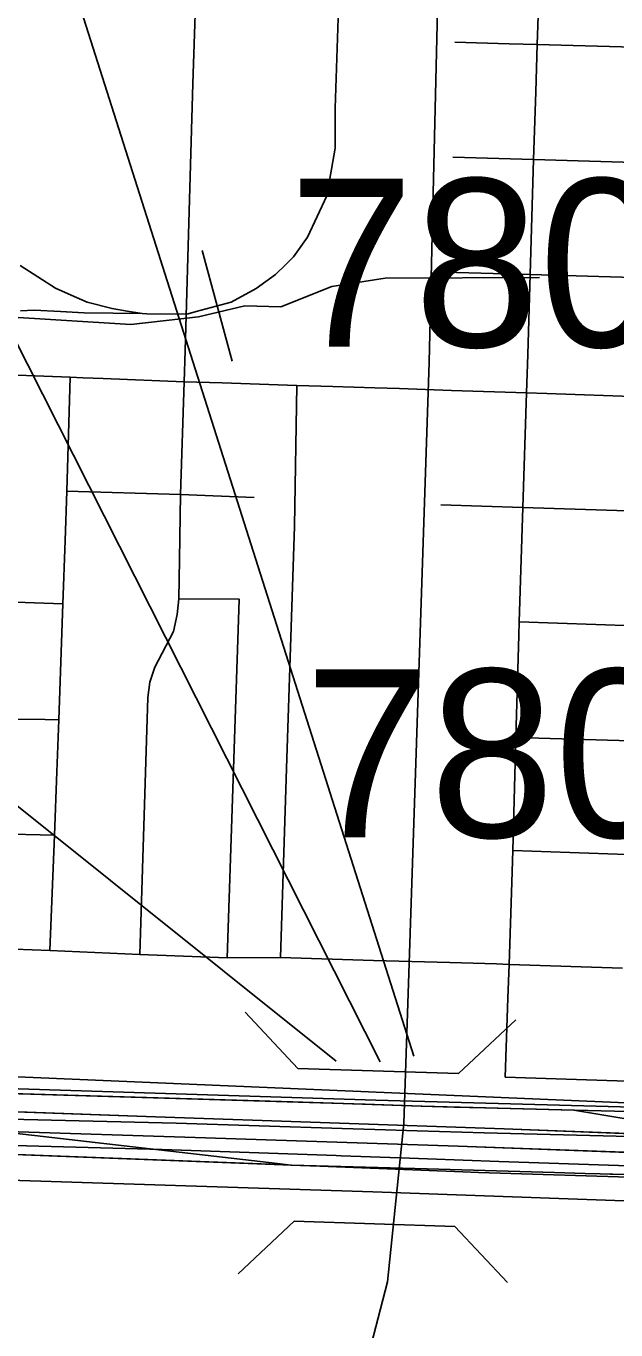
# Model space of a CAD drawing. Extents: x -132.8 to -73.3, y -60 to -26.
# Drawn here: x -123.38 to -122.994, y -51.389 to -50.536 of the extents above; entities that cross this region are included whole.
import ezdxf

# ---------------------------------------------------------------- set-up
doc = ezdxf.new("R2010")
doc.units = 0
for name, color, linetype in [('tdCoCityStreetMajor', 7, 'Continuous'), ('tdCoCityStreetMinor', 7, 'Continuous'), ('tdCoDivCarto', 7, 'Continuous'), ('tdCoHydroRiver', 7, 'Continuous'), ('tdCoInt', 7, 'Continuous'), ('tdCoIntCL', 7, 'Continuous'), ('tdCoIntRte', 7, 'Continuous'), ('tdCoPrimary', 7, 'Continuous'), ('tdCoRRCL', 7, 'Continuous'), ('tdCoSectLine', 7, 'Continuous'), ('tdCoStrucDivPri', 7, 'Continuous'), ('tdCoStrucPriMaintName', 7, 'Continuous')]:
    doc.layers.add(name, color=color, linetype=linetype)

msp = doc.modelspace()

# ---------------------------------------------------------------- linework, layer by layer
at = {"layer": 'tdCoCityStreetMajor'}
for points in [[(-123.27692, -50.76872), (-123.2763, -50.74839), (-123.27112, -50.57354), (-123.26544, -50.40486), (-123.26068, -50.26404)], [(-123.89428, -50.77269), (-123.88151, -50.76257), (-123.87426, -50.75683), (-123.86702, -50.75282), (-123.85886, -50.7499), (-123.85434, -50.74947), (-123.83489, -50.74915), (-123.8291, -50.74905), (-123.79448, -50.74975), (-123.78725, -50.75011), (-123.74818, -50.75158), (-123.70135, -50.75295), (-123.5014, -50.75976), (-123.48339, -50.76049), (-123.42625, -50.76281), (-123.40908, -50.7635), (-123.35145, -50.76584), (-123.34294, -50.76618), (-123.32992, -50.76671), (-123.27692, -50.76872)], [(-123.27692, -50.76872), (-123.25193, -50.76954), (-123.20307, -50.77114), (-123.17957, -50.77191), (-123.15209, -50.77282), (-123.13605, -50.7732), (-123.10182, -50.77443), (-123.0528, -50.77608), (-123.03961, -50.77651), (-122.9777, -50.77854)]]:
    msp.add_lwpolyline(points, dxfattribs=at)
at = {"layer": 'tdCoCityStreetMinor'}
for p, q in [((-123.04581, -50.54803), (-123.04339, -50.47335)), ((-123.04581, -50.54803), (-122.97078, -50.55021)), ((-123.10095, -50.62172), (-123.04815, -50.62332)), ((-123.05042, -50.69859), (-123.04815, -50.62332)), ((-123.04815, -50.62332), (-122.97307, -50.62559)), ((-123.10662, -50.69694), (-123.05042, -50.69859)), ((-123.05042, -50.69859), (-122.97534, -50.7008)), ((-123.3538, -50.84026), (-123.35145, -50.76584)), ((-123.27919, -50.84251), (-123.27692, -50.76872)), ((-123.3538, -50.84026), (-123.27919, -50.84251)), ((-123.27919, -50.84251), (-123.23107, -50.84457)), ((-123.10895, -50.84932), (-123.05522, -50.85106)), ((-123.05763, -50.92598), (-123.05522, -50.85106)), ((-123.05522, -50.85106), (-122.97998, -50.85351)), ((-123.43137, -50.91159), (-123.3563, -50.91412)), ((-123.35902, -50.98997), (-123.3563, -50.91412)), ((-123.05763, -50.92598), (-122.98226, -50.92853)), ((-123.06178, -51.07557), (-123.05975, -51.00159)), ((-123.05975, -51.00159), (-122.98472, -51.00372)), ((-123.43604, -51.06354), (-123.36186, -51.06556)), ((-123.36479, -51.14094), (-123.36186, -51.06556)), ((-123.06178, -51.07557), (-122.98723, -51.07807)), ((-123.43824, -51.13838), (-123.36479, -51.14094)), ((-123.36479, -51.14094), (-123.30593, -51.1436)), ((-123.30593, -51.1436), (-123.24877, -51.14573)), ((-123.24877, -51.14573), (-123.21375, -51.14567)), ((-123.0642, -51.15008), (-122.99006, -51.15253))]:
    msp.add_line(p, q, dxfattribs=at)
for points in [[(-123.09967, -50.54651), (-123.06416, -50.54749), (-123.04581, -50.54803)], [(-123.04815, -50.62332), (-123.04681, -50.57895), (-123.04581, -50.54803)], [(-123.05522, -50.85106), (-123.0528, -50.77608), (-123.05199, -50.75084), (-123.05042, -50.69859)], [(-123.21375, -51.14567), (-123.20996, -51.02187), (-123.20478, -50.8633), (-123.20307, -50.77114)], [(-123.3563, -50.91412), (-123.35482, -50.87271), (-123.3538, -50.84026)], [(-123.28036, -50.91081), (-123.27991, -50.88499), (-123.27919, -50.84251)], [(-123.30593, -51.1436), (-123.30068, -50.97551), (-123.29926, -50.9653), (-123.29614, -50.95565), (-123.28394, -50.93211), (-123.28153, -50.92118), (-123.28036, -50.91081)], [(-123.24877, -51.14573), (-123.24098, -50.91142), (-123.24097, -50.91129), (-123.24096, -50.91097), (-123.28036, -50.91081)], [(-123.05975, -51.00159), (-123.05791, -50.93456), (-123.05763, -50.92598)], [(-123.43379, -50.98962), (-123.42264, -50.98976), (-123.38935, -50.98951), (-123.36789, -50.98976), (-123.35902, -50.98997)], [(-123.36186, -51.06556), (-123.36024, -51.02412), (-123.35902, -50.98997)], [(-123.0642, -51.15008), (-123.06235, -51.09633), (-123.06178, -51.07557)], [(-123.21375, -51.14567), (-123.15289, -51.14745), (-123.10296, -51.14891), (-123.07246, -51.1498), (-123.0642, -51.15008)], [(-122.91578, -51.22903), (-122.99345, -51.2262), (-123.06674, -51.22389), (-123.06496, -51.17219), (-123.0642, -51.15008)]]:
    msp.add_lwpolyline(points, dxfattribs=at)
at = {"layer": 'tdCoDivCarto'}
for p, q in [((-123.17271, -51.24114), (-123.45641, -51.23259)), ((-123.29574, -51.24976), (-123.51196, -51.24207)), ((-123.12133, -51.24292), (-123.17271, -51.24114)), ((-123.07967, -51.24401), (-123.12133, -51.24292)), ((-123.0214, -51.24554), (-123.07967, -51.24401)), ((-123.0214, -51.24554), (-123.07967, -51.24401)), ((-123.06748, -51.25765), (-123.29574, -51.24976)), ((-122.99516, -51.24622), (-123.0214, -51.24554)), ((-122.84202, -51.2508), (-122.99516, -51.24622)), ((-123.39897, -51.25921), (-123.26292, -51.26355)), ((-122.91164, -51.26378), (-123.06748, -51.25765)), ((-123.56317, -51.26782), (-123.20663, -51.28147)), ((-123.56317, -51.26782), (-123.20663, -51.28147)), ((-123.26292, -51.26355), (-123.09757, -51.26912)), ((-123.09757, -51.26912), (-122.94037, -51.27483)), ((-123.11788, -51.28396), (-123.03443, -51.2863)), ((-123.11788, -51.28396), (-123.03443, -51.2863)), ((-123.03443, -51.2863), (-123.01445, -51.28686)), ((-123.03443, -51.2863), (-123.01445, -51.28686)), ((-123.00451, -51.28714), (-122.99827, -51.28732)), ((-123.00451, -51.28714), (-122.99827, -51.28732))]:
    msp.add_line(p, q, dxfattribs=at)
for points in [[(-122.91164, -51.26378), (-123.06748, -51.25765), (-123.29574, -51.24976), (-123.51196, -51.24207), (-123.87734, -51.22905), (-124.0182, -51.22431), (-124.17465, -51.21721), (-124.24902, -51.21188), (-124.4235, -51.19908), (-124.63621, -51.18502)], [(-122.91164, -51.26378), (-123.06748, -51.25765), (-123.29574, -51.24976), (-123.51196, -51.24207), (-123.87734, -51.22905), (-124.0182, -51.22431), (-124.17465, -51.21721), (-124.24902, -51.21188), (-124.4235, -51.19908), (-124.63621, -51.18502)], [(-122.91164, -51.26378), (-123.06748, -51.25765), (-123.29574, -51.24976), (-123.51196, -51.24207), (-123.87734, -51.22905), (-124.0182, -51.22431), (-124.17465, -51.21721), (-124.24902, -51.21188), (-124.4235, -51.19908), (-124.55966, -51.19008), (-124.63621, -51.18502)], [(-123.2058, -51.24014), (-123.45641, -51.23259), (-123.58159, -51.22868)], [(-123.07967, -51.24401), (-123.12133, -51.24292), (-123.17271, -51.24114), (-123.45641, -51.23259), (-123.58159, -51.22868)], [(-123.07967, -51.24401), (-123.12133, -51.24292), (-123.17271, -51.24114), (-123.45641, -51.23259), (-123.58159, -51.22868)], [(-123.07967, -51.24401), (-123.12133, -51.24292), (-123.17271, -51.24114), (-123.2058, -51.24014)], [(-123.0214, -51.24554), (-123.07967, -51.24401)], [(-123.0214, -51.24554), (-123.07967, -51.24401)], [(-122.84202, -51.2508), (-122.99516, -51.24622), (-123.0214, -51.24554)], [(-122.84202, -51.2508), (-122.99516, -51.24622), (-123.0214, -51.24554)], [(-122.84202, -51.2508), (-122.99516, -51.24622), (-123.0214, -51.24554)], [(-123.39897, -51.25921), (-123.26292, -51.26355), (-123.09757, -51.26912), (-122.94037, -51.27483), (-122.72028, -51.28224), (-122.47451, -51.28556), (-122.39772, -51.28626), (-122.27963, -51.28847), (-122.22004, -51.29045), (-122.10315, -51.29896), (-121.86039, -51.32221), (-121.78135, -51.32981), (-121.68181, -51.33886), (-121.59287, -51.34667), (-121.55499, -51.34707), (-121.52639, -51.34628), (-121.49525, -51.34234), (-121.44945, -51.33188), (-121.39103, -51.31221), (-121.35615, -51.29651), (-121.31914, -51.27631), (-121.29286, -51.25933)], [(-123.39897, -51.25921), (-123.26292, -51.26355), (-123.09757, -51.26912), (-122.94037, -51.27483), (-122.72028, -51.28224), (-122.47451, -51.28556), (-122.39772, -51.28626), (-122.27963, -51.28847), (-122.22004, -51.29045), (-122.10315, -51.29896), (-121.86039, -51.32221), (-121.78135, -51.32981), (-121.68181, -51.33886), (-121.59287, -51.34667), (-121.55499, -51.34707), (-121.52639, -51.34628), (-121.49525, -51.34234), (-121.44945, -51.33188), (-121.39103, -51.31221), (-121.35615, -51.29651), (-121.31914, -51.27631), (-121.29286, -51.25933)], [(-123.39897, -51.25921), (-123.26292, -51.26355), (-123.09757, -51.26912), (-122.94037, -51.27483), (-122.72028, -51.28224), (-122.47451, -51.28556), (-122.39772, -51.28626), (-122.27963, -51.28847), (-122.22004, -51.29045), (-122.10315, -51.29896), (-121.86039, -51.32221), (-121.78135, -51.32981), (-121.68181, -51.33886), (-121.66778, -51.34009)], [(-123.56317, -51.26782), (-123.20663, -51.28147)], [(-123.56317, -51.26782), (-123.20663, -51.28147)], [(-123.11788, -51.28396), (-123.03443, -51.2863)], [(-123.03443, -51.2863), (-123.01445, -51.28686)], [(-123.00451, -51.28714), (-122.99827, -51.28732)]]:
    msp.add_lwpolyline(points, dxfattribs=at)
at = {"layer": 'tdCoHydroRiver'}
msp.add_lwpolyline([(-123.10541, -50.10624), (-123.105, -50.26719), (-123.11655, -50.75598), (-123.13309, -51.25412), (-123.14376, -51.35796), (-123.15608, -51.40496)], dxfattribs=at)
at = {"layer": 'tdCoInt'}
for points in [[(-123.8385, -51.21631), (-123.68833, -51.22184), (-123.15153, -51.23906), (-122.21458, -51.2644), (-122.17559, -51.26438), (-122.06141, -51.25416), (-121.99415, -51.25785), (-121.95507, -51.27202), (-121.90603, -51.29767), (-121.8508, -51.34944), (-121.82655, -51.3861), (-121.76635, -51.51335), (-121.68552, -51.69121), (-121.63423, -51.80331), (-121.56808, -51.95394), (-121.5218, -52.02837), (-121.49112, -52.07091)], [(-123.84068, -51.27627), (-123.69043, -51.28181), (-123.15351, -51.29902), (-122.23972, -51.33173), (-122.18233, -51.34351), (-122.1421, -51.35444), (-122.09347, -51.37726), (-122.03571, -51.41458), (-121.99346, -51.44928), (-121.92768, -51.52185), (-121.86587, -51.5995), (-121.75416, -51.762), (-121.70832, -51.8346), (-121.61939, -51.98505), (-121.57167, -52.0618), (-121.53393, -52.11412)]]:
    msp.add_lwpolyline(points, dxfattribs=at)
at = {"layer": 'tdCoIntCL'}
msp.add_lwpolyline([(-123.69016, -51.24141), (-123.64541, -51.24285), (-123.56908, -51.24555), (-123.45474, -51.24953), (-123.4182, -51.2508), (-123.28209, -51.25395), (-123.1734, -51.25755), (-123.15211, -51.25825), (-123.1244, -51.25897), (-123.08048, -51.26034), (-122.98548, -51.26272), (-122.97116, -51.26373)], dxfattribs=at)
at = {"layer": 'tdCoIntRte'}
for points in [[(-122.91202, -51.26378), (-122.91999, -51.26246), (-123.02178, -51.24554), (-123.08005, -51.24401), (-123.12171, -51.24292), (-123.17309, -51.24114), (-123.45679, -51.23259), (-123.58197, -51.22868), (-123.64684, -51.22625), (-123.86683, -51.21801), (-123.88766, -51.21714), (-123.89785, -51.21671), (-124.12385, -51.20722), (-124.14338, -51.20584), (-124.18726, -51.20272), (-124.37788, -51.18814), (-124.43974, -51.18372), (-124.4675, -51.18174), (-124.55627, -51.17303), (-124.55627, -51.17303), (-124.55642, -51.17301)], [(-124.81252, -51.22532), (-124.77515, -51.23863), (-124.74013, -51.24815), (-124.69044, -51.25163), (-124.66285, -51.25378), (-124.63815, -51.2512), (-124.61258, -51.24832), (-124.58173, -51.24394), (-124.45413, -51.23543), (-124.45394, -51.23542), (-124.26374, -51.24231), (-124.25994, -51.24244), (-124.11815, -51.24724), (-123.98176, -51.25194), (-123.91813, -51.25425), (-123.56355, -51.26782), (-123.20921, -51.28138), (-123.20701, -51.28147)], [(-124.28781, -51.22237), (-124.25456, -51.22469), (-124.23108, -51.22581), (-124.11721, -51.23124), (-123.96096, -51.23869), (-123.6436, -51.25028), (-123.62461, -51.25098), (-123.56765, -51.25306), (-123.39982, -51.25919), (-123.21577, -51.28046), (-123.20701, -51.28147)], [(-122.41887, -51.27074), (-122.46761, -51.26999), (-122.47045, -51.26994), (-122.59261, -51.26738), (-122.65846, -51.266), (-122.74361, -51.26525), (-122.89259, -51.26395), (-122.91202, -51.26378), (-122.91999, -51.26246), (-122.92205, -51.26212), (-123.02178, -51.24554), (-123.08005, -51.24401), (-123.10012, -51.24348), (-123.12171, -51.24292), (-123.15837, -51.24165), (-123.17309, -51.24114), (-123.45679, -51.23259)], [(-123.40455, -51.26808), (-123.29135, -51.27128), (-123.17742, -51.27523), (-123.17419, -51.27535), (-123.12951, -51.277), (-123.1176, -51.27745), (-123.07089, -51.27918), (-122.98611, -51.28196), (-122.97323, -51.28238), (-122.92227, -51.28463), (-122.89506, -51.28583), (-122.86903, -51.28666), (-122.80817, -51.28858), (-122.77003, -51.28978), (-122.58631, -51.29619), (-122.5175, -51.29767), (-122.50828, -51.298), (-122.47488, -51.29917), (-122.47106, -51.2993), (-122.46128, -51.29964), (-122.4535, -51.30005), (-122.45038, -51.30021), (-122.43709, -51.30091), (-122.40497, -51.30258)], [(-123.20701, -51.28147), (-123.18801, -51.28219), (-123.09447, -51.28582), (-123.08418, -51.28622), (-122.9714, -51.28987), (-122.86634, -51.29261), (-122.80817, -51.28858), (-122.77003, -51.28978), (-122.58631, -51.29619), (-122.5175, -51.29767), (-122.47488, -51.29917), (-122.47106, -51.2993), (-122.46128, -51.29964), (-122.4535, -51.30005), (-122.45038, -51.30021), (-122.43709, -51.30091), (-122.42519, -51.30153), (-122.40497, -51.30258)]]:
    msp.add_lwpolyline(points, dxfattribs=at)
at = {"layer": 'tdCoPrimary'}
for p, q in [((-123.0214, -51.24554), (-123.07967, -51.24401)), ((-123.0214, -51.24554), (-123.07967, -51.24401)), ((-123.56317, -51.26782), (-123.20663, -51.28147)), ((-123.56317, -51.26782), (-123.20663, -51.28147)), ((-123.20663, -51.28147), (-123.11788, -51.28396)), ((-123.20663, -51.28147), (-123.11788, -51.28396)), ((-123.11788, -51.28396), (-123.03443, -51.2863)), ((-123.11788, -51.28396), (-123.03443, -51.2863)), ((-123.03443, -51.2863), (-123.01445, -51.28686)), ((-123.03443, -51.2863), (-123.01445, -51.28686)), ((-123.01445, -51.28686), (-123.00451, -51.28714)), ((-123.01445, -51.28686), (-123.00451, -51.28714)), ((-123.00451, -51.28714), (-122.99827, -51.28732)), ((-123.00451, -51.28714), (-122.99827, -51.28732))]:
    msp.add_line(p, q, dxfattribs=at)
for points in [[(-122.91164, -51.26378), (-123.06748, -51.25765), (-123.29574, -51.24976), (-123.51196, -51.24207), (-123.87734, -51.22905), (-124.0182, -51.22431), (-124.17465, -51.21721), (-124.24902, -51.21188), (-124.4235, -51.19908), (-124.55966, -51.19008), (-124.63621, -51.18502)], [(-122.91164, -51.26378), (-123.06748, -51.25765), (-123.29574, -51.24976), (-123.51196, -51.24207), (-123.87734, -51.22905), (-124.0182, -51.22431), (-124.17465, -51.21721), (-124.24902, -51.21188), (-124.4235, -51.19908), (-124.55966, -51.19008), (-124.63621, -51.18502)], [(-122.40053, -51.27102), (-122.47007, -51.26994), (-122.65808, -51.266), (-122.74323, -51.26525), (-122.91164, -51.26378), (-123.06748, -51.25765), (-123.29574, -51.24976), (-123.51196, -51.24207), (-123.87734, -51.22905), (-124.0182, -51.22431), (-124.17465, -51.21721), (-124.24902, -51.21188), (-124.4235, -51.19908), (-124.55966, -51.19008)], [(-122.39107, -51.2515), (-122.4745, -51.25189), (-122.62069, -51.25544), (-122.68245, -51.25415), (-122.84202, -51.2508), (-122.99516, -51.24622), (-123.0214, -51.24554), (-123.07967, -51.24401), (-123.12133, -51.24292), (-123.17271, -51.24114), (-123.45641, -51.23259), (-123.58159, -51.22868), (-123.64646, -51.22625), (-123.86646, -51.21801), (-123.88728, -51.21714), (-123.89747, -51.21671), (-124.12347, -51.20722), (-124.14301, -51.20584), (-124.18688, -51.20272), (-124.30555, -51.19364)], [(-124.49176, -51.2109), (-124.45933, -51.21291), (-124.45419, -51.21323), (-124.39844, -51.21663), (-124.38958, -51.21717), (-124.29635, -51.22173), (-124.28743, -51.22237), (-124.25418, -51.22469), (-124.2307, -51.22581), (-124.11683, -51.23124), (-123.96058, -51.23869), (-123.64322, -51.25028), (-123.62423, -51.25098), (-123.56727, -51.25306), (-123.39944, -51.25919), (-123.39897, -51.25921), (-123.26292, -51.26355), (-123.09757, -51.26912), (-122.94037, -51.27483), (-122.72028, -51.28224), (-122.47451, -51.28556), (-122.39772, -51.28626)], [(-123.07967, -51.24401), (-123.12133, -51.24292), (-123.17271, -51.24114), (-123.45641, -51.23259), (-123.58159, -51.22868)], [(-123.07967, -51.24401), (-123.12133, -51.24292), (-123.17271, -51.24114), (-123.45641, -51.23259), (-123.58159, -51.22868)], [(-122.84202, -51.2508), (-122.99516, -51.24622), (-123.0214, -51.24554)], [(-122.84202, -51.2508), (-122.99516, -51.24622), (-123.0214, -51.24554)], [(-123.39897, -51.25921), (-123.26292, -51.26355), (-123.09757, -51.26912), (-122.94037, -51.27483), (-122.72028, -51.28224), (-122.47451, -51.28556), (-122.39772, -51.28626), (-122.27963, -51.28847), (-122.22004, -51.29045), (-122.10315, -51.29896), (-121.86039, -51.32221), (-121.78135, -51.32981), (-121.68181, -51.33886), (-121.66778, -51.34009)], [(-123.39897, -51.25921), (-123.26292, -51.26355), (-123.09757, -51.26912), (-122.94037, -51.27483), (-122.72028, -51.28224), (-122.47451, -51.28556), (-122.39772, -51.28626), (-122.27963, -51.28847), (-122.22004, -51.29045), (-122.10315, -51.29896), (-121.86039, -51.32221), (-121.78135, -51.32981), (-121.68181, -51.33886), (-121.66778, -51.34009)], [(-123.56317, -51.26782), (-123.20663, -51.28147), (-123.11788, -51.28396), (-123.03443, -51.2863), (-123.01445, -51.28686), (-123.00451, -51.28714), (-122.99827, -51.28732), (-122.99626, -51.28737), (-122.89694, -51.29004), (-122.88462, -51.29037), (-122.87467, -51.29064), (-122.8681, -51.29082), (-122.84991, -51.29136), (-122.84488, -51.29151), (-122.83355, -51.29185), (-122.79945, -51.29287), (-122.75566, -51.29417), (-122.70479, -51.29569), (-122.61083, -51.2985), (-122.38217, -51.29871)], [(-122.99827, -51.28732), (-122.99626, -51.28737), (-122.89694, -51.29004)], [(-122.99827, -51.28732), (-122.99626, -51.28737), (-122.89694, -51.29004)]]:
    msp.add_lwpolyline(points, dxfattribs=at)
at = {"layer": 'tdCoRRCL'}
for p, q in [((-123.26503, -50.6829), (-123.24545, -50.7553)), ((-123.40004, -50.72588), (-123.31179, -50.73135))]:
    msp.add_line(p, q, dxfattribs=at)
for points in [[(-123.17513, -50.50438), (-123.1781, -50.58977), (-123.1781, -50.61597), (-123.18343, -50.64704), (-123.19618, -50.67417), (-123.20523, -50.68693), (-123.2101, -50.6918), (-123.21705, -50.69852), (-123.22981, -50.70779), (-123.24604, -50.71661), (-123.26904, -50.72283), (-123.27433, -50.72426), (-123.28083, -50.72457), (-123.30123, -50.72421), (-123.30431, -50.72416), (-123.32334, -50.72386), (-123.34237, -50.72357), (-123.35792, -50.72282), (-123.37514, -50.72199), (-123.38392, -50.72239)], [(-123.17513, -50.50438), (-123.1781, -50.58977), (-123.1781, -50.61597), (-123.18343, -50.64704), (-123.19618, -50.67417), (-123.20523, -50.68693), (-123.2101, -50.6918), (-123.21705, -50.69852), (-123.22981, -50.70779), (-123.24604, -50.71661), (-123.26904, -50.72283), (-123.27433, -50.72426), (-123.28083, -50.72457), (-123.30123, -50.72421), (-123.30431, -50.72416), (-123.32334, -50.72386), (-123.34237, -50.72357), (-123.35792, -50.72282), (-123.37514, -50.72199), (-123.38392, -50.72239)], [(-123.30431, -50.72416), (-123.31417, -50.72252), (-123.32403, -50.72087), (-123.34047, -50.7166), (-123.35082, -50.71201), (-123.36118, -50.70741), (-123.37269, -50.70002), (-123.38419, -50.69262)], [(-123.30431, -50.72416), (-123.31417, -50.72252), (-123.32403, -50.72087), (-123.34047, -50.7166), (-123.35082, -50.71201), (-123.36118, -50.70741), (-123.37269, -50.70002), (-123.38419, -50.69262)], [(-123.23729, -50.71911), (-123.21363, -50.71973), (-123.18014, -50.7064), (-123.14527, -50.701), (-123.04424, -50.7005)], [(-123.35792, -50.72282), (-123.34642, -50.72337)], [(-123.31179, -50.73135), (-123.26746, -50.7262), (-123.23729, -50.71911)]]:
    msp.add_lwpolyline(points, dxfattribs=at)
at = {"layer": 'tdCoSectLine'}
msp.add_lwpolyline([(-123.91726, -51.20109), (-122.91625, -51.24382)], dxfattribs=at)
at = {"layer": 'tdCoStrucDivPri'}
for p, q in [((-123.20256, -51.21818), (-123.23705, -51.1814)), ((-123.09727, -51.22155), (-123.05977, -51.18635)), ((-123.20256, -51.21818), (-123.09727, -51.22155)), ((-123.20482, -51.31817), (-123.24159, -51.35266)), ((-123.09974, -51.32153), (-123.20482, -51.31817)), ((-123.09974, -51.32153), (-123.06527, -51.3583))]:
    msp.add_line(p, q, dxfattribs=at)
at = {"layer": 'tdCoStrucPriMaintName'}
for p, q in [((-123.44243, -50.21752), (-123.12655, -51.21019)), ((-123.44243, -50.21752), (-123.12655, -51.21019)), ((-123.44243, -50.21752), (-123.12655, -51.21019)), ((-123.56327, -50.39399), (-123.14868, -51.21388)), ((-123.56327, -50.39399), (-123.14868, -51.21388)), ((-123.56327, -50.39399), (-123.14868, -51.21388)), ((-123.48558, -50.96695), (-123.17738, -51.21338)), ((-123.48558, -50.96695), (-123.17738, -51.21338)), ((-123.48558, -50.96695), (-123.17738, -51.21338))]:
    msp.add_line(p, q, dxfattribs=at)

# ---------------------------------------------------------------- texts
for s, p in [('78031R080', (-123.20829, -50.74588)), ('78031R080', (-123.20829, -50.74588)), ('78031R080', (-123.20829, -50.74588)), ('78031L080', (-123.19804, -51.06691)), ('78031L080', (-123.19804, -51.06691)), ('78031L080', (-123.19804, -51.06691))]:
    msp.add_text(s, height=0.11, dxfattribs=at).set_placement(p)

doc.saveas('drawing.dxf')
